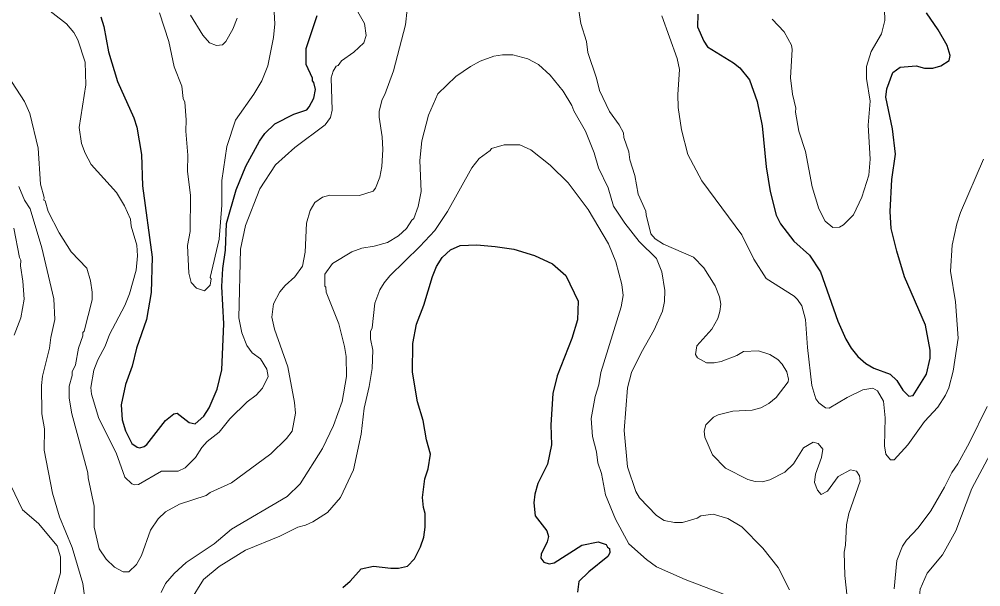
# Model space of a CAD drawing. Extents: x 598.3 to 623.2, y 6902.2 to 6930.1.
# Drawn here: x 603.134 to 605.29, y 6912.385 to 6913.658 of the extents above; entities that cross this region are included whole.
import ezdxf

# ---------------------------------------------------------------- set-up
doc = ezdxf.new("R2010")
doc.units = 0
doc.header["$LTSCALE"] = 0.032
doc.layers.add('1', color=7, linetype='Continuous', lineweight=25)
doc.layers.add('2', color=7, linetype='Continuous', lineweight=13)

msp = doc.modelspace()

# ---------------------------------------------------------------- linework, layer by layer
at = {"layer": '1'}
for points in [[(603.3174, 6913.6636), (603.324, 6913.642), (603.3345, 6913.5849), (603.3542, 6913.5186), (603.391, 6913.437), (603.3982, 6913.4163), (603.4081, 6913.3544), (603.4104, 6913.2845), (603.4324, 6913.1245), (603.4301, 6913.0447), (603.4198, 6912.9848), (603.3968, 6912.9202), (603.3871, 6912.8801), (603.3725, 6912.839), (603.3628, 6912.793), (603.3653, 6912.7593), (603.3724, 6912.7344), (603.3868, 6912.7062), (603.399, 6912.6978), (603.4043, 6912.6969), (603.4144, 6912.6997), (603.4201, 6912.704), (603.4622, 6912.7581), (603.4807, 6912.7727), (603.4882, 6912.7744), (603.515, 6912.7535), (603.5287, 6912.7504), (603.5479, 6912.7678), (603.5602, 6912.7865), (603.5782, 6912.8283), (603.5888, 6912.8714), (603.5927, 6912.9751), (603.5887, 6913.0586), (603.5911, 6913.0986), (603.5967, 6913.1401), (603.5988, 6913.1997), (603.6207, 6913.2755), (603.642, 6913.3282), (603.6727, 6913.3847), (603.6849, 6913.4017), (603.7071, 6913.4231), (603.7501, 6913.4451), (603.7788, 6913.4546), (603.7847, 6913.4612), (603.7951, 6913.4807), (603.7982, 6913.5005), (603.795, 6913.5165), (603.7919, 6913.5196), (603.7915, 6913.5255), (603.7773, 6913.5565), (603.7773, 6913.5921), (603.8023, 6913.6666)], [(604.6558, 6913.6695), (604.6549, 6913.641), (604.6691, 6913.6086), (604.6776, 6913.5962), (604.7361, 6913.5606), (604.7504, 6913.549), (604.7719, 6913.522), (604.7892, 6913.4736), (604.8004, 6913.4189), (604.8093, 6913.3269), (604.8185, 6913.2719), (604.8318, 6913.2188), (604.8416, 6913.199), (604.8715, 6913.1601), (604.9062, 6913.1286), (604.9308, 6913.0917), (604.9703, 6912.9804), (604.9882, 6912.94), (605.0002, 6912.9198), (605.0149, 6912.9012), (605.0326, 6912.8858), (605.0508, 6912.8753), (605.087, 6912.8619), (605.1022, 6912.8475), (605.1158, 6912.8258), (605.1289, 6912.8128), (605.1392, 6912.8139), (605.1686, 6912.8618), (605.1768, 6912.8976), (605.1768, 6912.9157), (605.1664, 6912.9717), (605.1197, 6913.0799), (605.1021, 6913.1379), (605.0898, 6913.1884), (605.0871, 6913.2269), (605.091, 6913.2988), (605.0991, 6913.3555), (605.0926, 6913.4124)], [(605.0926, 6913.4124), (605.0774, 6913.4833), (605.0798, 6913.5017), (605.0936, 6913.5387), (605.1094, 6913.5506), (605.1453, 6913.5532), (605.1644, 6913.5485), (605.1828, 6913.5485), (605.2006, 6913.5534), (605.2195, 6913.5653), (605.222, 6913.5764), (605.2148, 6913.5989), (605.1953, 6913.6345), (605.1686, 6913.6725)], [(603.8602, 6912.3829), (603.8766, 6912.3971), (603.9008, 6912.4252), (603.9284, 6912.4313), (603.9676, 6912.4264), (603.9848, 6912.4265), (604.0052, 6912.4313), (604.0203, 6912.4478), (604.0337, 6912.4748), (604.0412, 6912.4964), (604.0445, 6912.5187), (604.0445, 6912.5494), (604.0404, 6912.5625), (604.0388, 6912.5854), (604.0435, 6912.6269), (604.0512, 6912.6496), (604.0565, 6912.6822), (604.0476, 6912.7146), (604.0397, 6912.7576), (604.0274, 6912.8001), (604.0161, 6912.8665), (604.0169, 6912.9303), (604.025, 6912.974), (604.0414, 6913.0166), (604.0608, 6913.0812), (604.0702, 6913.103), (604.0828, 6913.1235), (604.1016, 6913.141), (604.1232, 6913.1507), (604.1607, 6913.1517), (604.2011, 6913.1486), (604.2432, 6913.1421), (604.2899, 6913.1281), (604.3302, 6913.1092), (604.3601, 6913.0829), (604.3875, 6913.0258), (604.386, 6912.9834), (604.3733, 6912.942), (604.3404, 6912.8581), (604.3305, 6912.8182), (604.3262, 6912.7479), (604.3277, 6912.703), (604.3189, 6912.6599), (604.2972, 6912.6166), (604.2901, 6912.5923), (604.2881, 6912.5731), (604.2914, 6912.5439), (604.3172, 6912.5104), (604.3211, 6912.498), (604.318, 6912.4855), (604.3048, 6912.4579), (604.3037, 6912.4489), (604.3108, 6912.4403), (604.3223, 6912.4362), (604.3339, 6912.4388), (604.396, 6912.4783), (604.4322, 6912.4854), (604.4504, 6912.48), (604.4533, 6912.4735), (604.458, 6912.4706), (604.4588, 6912.4607), (604.4543, 6912.4528), (604.4118, 6912.4183), (604.3893, 6912.3965), (604.3861, 6912.3725)]]:
    msp.add_lwpolyline(points, dxfattribs=at)
at = {"layer": '2'}
for points in [[(605.0733, 6913.7287), (605.0756, 6913.6556), (605.0681, 6913.6256), (605.0448, 6913.5854), (605.0345, 6913.5522), (605.0345, 6913.5252), (605.0425, 6913.474), (605.0376, 6913.4201), (605.0425, 6913.3444), (605.0392, 6913.3086), (605.0238, 6913.2586), (605.0048, 6913.2192), (604.9829, 6913.1967), (604.9738, 6913.1915), (604.959, 6913.1908), (604.9415, 6913.2053), (604.9275, 6913.233), (604.9127, 6913.2822), (604.8975, 6913.3612)], [(603.8938, 6913.6747), (603.9083, 6913.6488), (603.9123, 6913.6213), (603.9067, 6913.6052), (603.8845, 6913.5845), (603.8567, 6913.5647), (603.8494, 6913.5543), (603.8446, 6913.5531), (603.8379, 6913.5417), (603.834, 6913.5263), (603.8363, 6913.4543), (603.832, 6913.4378), (603.8205, 6913.421), (603.7519, 6913.3706), (603.7086, 6913.3311), (603.6734, 6913.2775), (603.6417, 6913.1951), (603.63, 6913.1423), (603.6268, 6912.9879), (603.6331, 6912.9542), (603.6446, 6912.9261), (603.6565, 6912.9099), (603.6754, 6912.8966), (603.6891, 6912.8731), (603.6921, 6912.8569), (603.6797, 6912.8303), (603.6656, 6912.8144), (603.645, 6912.8), (603.6066, 6912.7618), (603.5823, 6912.7318), (603.5555, 6912.7107), (603.544, 6912.6975), (603.5296, 6912.6749), (603.5059, 6912.6518), (603.4907, 6912.6443), (603.4534, 6912.6442), (603.4018, 6912.6143), (603.3936, 6912.6135), (603.3867, 6912.6157), (603.3706, 6912.6309), (603.3513, 6912.685), (603.313, 6912.7624), (603.2964, 6912.8166), (603.2949, 6912.8318), (603.3018, 6912.8708), (603.3101, 6912.8941), (603.327, 6912.9249), (603.3366, 6912.9505), (603.3708, 6913.0158), (603.3816, 6913.0423), (603.3967, 6913.0951), (603.3992, 6913.127), (603.3977, 6913.1516), (603.3855, 6913.1938), (603.3839, 6913.2098), (603.3705, 6913.2398), (603.3521, 6913.2693), (603.2958, 6913.3324), (603.2817, 6913.3576), (603.2736, 6913.379), (603.2689, 6913.4149), (603.2834, 6913.5112), (603.2817, 6913.562), (603.2656, 6913.6121), (603.2569, 6913.6283), (603.2398, 6913.6478), (603.1641, 6913.7074)], [(604.3859, 6913.6973), (604.3938, 6913.6482), (604.4063, 6913.6081), (604.4096, 6913.5835), (604.429, 6913.5255), (604.4357, 6913.4981), (604.4582, 6913.4511), (604.4799, 6913.4213), (604.4894, 6913.4033), (604.4898, 6913.3929), (604.5009, 6913.3606), (604.5037, 6913.3427), (604.5146, 6913.3078), (604.5223, 6913.2653), (604.5396, 6913.2276), (604.5398, 6913.2195), (604.5509, 6913.1766), (604.5602, 6913.1654), (604.5786, 6913.1535), (604.6463, 6913.1244), (604.6695, 6913.1005), (604.6951, 6913.0598), (604.7042, 6913.035), (604.7073, 6913.0188), (604.7056, 6913.0023), (604.7009, 6912.9869), (604.6873, 6912.9625), (604.6534, 6912.9255), (604.6507, 6912.906), (604.6552, 6912.8981), (604.6755, 6912.8872), (604.6926, 6912.8871), (604.7085, 6912.8904), (604.7433, 6912.9038), (604.7586, 6912.913), (604.7923, 6912.9145), (604.8177, 6912.9059), (604.8356, 6912.8944), (604.8451, 6912.8844), (604.8553, 6912.8671), (604.8595, 6912.8506), (604.8584, 6912.8443), (604.8314, 6912.8095), (604.8154, 6912.7963), (604.797, 6912.7865), (604.7781, 6912.7811), (604.7344, 6912.7786), (604.7017, 6912.7705), (604.6911, 6912.7655), (604.6742, 6912.7485), (604.6702, 6912.7336), (604.6716, 6912.7204), (604.6885, 6912.681), (604.7181, 6912.6511), (604.7679, 6912.6256), (604.7845, 6912.6207), (604.8007, 6912.62), (604.8175, 6912.6251), (604.8508, 6912.6422), (604.8702, 6912.6607), (604.8932, 6912.6964), (604.9145, 6912.7096), (604.9261, 6912.7064), (604.9363, 6912.6936), (604.9334, 6912.6748), (604.9195, 6912.6372), (604.9179, 6912.6185), (604.9241, 6912.6016), (604.9326, 6912.5918), (604.947, 6912.5991), (604.9705, 6912.6319), (604.998, 6912.6473), (605.0118, 6912.644), (605.0185, 6912.6338), (605.0198, 6912.6221), (604.9947, 6912.5495)], [(603.1086, 6913.5309), (603.1457, 6913.4734), (603.158, 6913.4467), (603.1766, 6913.3687), (603.1822, 6913.288), (603.1902, 6913.2583), (603.1896, 6913.2524), (603.1922, 6913.2507), (603.199, 6913.2268), (603.2238, 6913.1788), (603.2509, 6913.1359), (603.2855, 6913.0995), (603.294, 6913.0711), (603.298, 6913.0455), (603.298, 6913.0285), (603.2795, 6912.9581), (603.277, 6912.9556), (603.2769, 6912.9478), (603.2673, 6912.9205), (603.2607, 6912.8828), (603.2528, 6912.8668), (603.2527, 6912.8587), (603.2463, 6912.835), (603.2463, 6912.8083), (603.252, 6912.7727), (603.2883, 6912.6402), (603.2888, 6912.6294), (603.302, 6912.5657), (603.3021, 6912.5185), (603.3136, 6912.47), (603.329, 6912.4465), (603.3475, 6912.4292), (603.3676, 6912.4184), (603.3796, 6912.4184), (603.3972, 6912.435), (603.4085, 6912.4549), (603.4288, 6912.5115), (603.4457, 6912.537), (603.4625, 6912.5529), (603.4938, 6912.5704), (603.5536, 6912.59), (603.562, 6912.596), (603.6103, 6912.6182), (603.6986, 6912.6828), (603.7337, 6912.7172), (603.7463, 6912.7341), (603.7537, 6912.774), (603.7514, 6912.7986), (603.7367, 6912.8781), (603.7067, 6912.9629), (603.7004, 6912.9897), (603.7044, 6913.0196), (603.7183, 6913.0467), (603.7302, 6913.0609), (603.7519, 6913.0803), (603.7691, 6913.1043), (603.7756, 6913.1356), (603.7781, 6913.2007), (603.7867, 6913.229), (603.7971, 6913.2468), (603.8145, 6913.2586), (603.831, 6913.2635), (603.8976, 6913.2627), (603.9276, 6913.2725), (603.9328, 6913.2791), (603.9432, 6913.3039), (603.9472, 6913.328), (603.9496, 6913.3661), (603.948, 6913.3946), (603.9411, 6913.4387), (603.9416, 6913.4519), (603.9478, 6913.4783), (603.9541, 6913.4895), (603.9732, 6913.5422), (604.0006, 6913.6455), (604.0039, 6913.6801)], [(603.6779, 6913.5199), (603.6605, 6913.4899), (603.6193, 6913.4316), (603.6, 6913.3722), (603.5887, 6913.2964), (603.5886, 6913.2408), (603.5825, 6913.165), (603.5621, 6913.079), (603.5643, 6913.0754), (603.5627, 6913.0612), (603.5494, 6913.0491), (603.5319, 6913.055), (603.52, 6913.0674), (603.5146, 6913.0885), (603.5118, 6913.1504), (603.5174, 6913.182), (603.5182, 6913.2624), (603.5118, 6913.3176), (603.5125, 6913.3528), (603.5078, 6913.407), (603.5085, 6913.4324), (603.5052, 6913.4723), (603.502, 6913.4805), (603.4988, 6913.5079), (603.4819, 6913.5514), (603.4696, 6913.6083), (603.449, 6913.6722)], [(603.5181, 6913.6669), (603.5462, 6913.6222), (603.5611, 6913.6052), (603.5769, 6913.5994), (603.5897, 6913.6009), (603.5976, 6913.6078), (603.6128, 6913.6356), (603.6227, 6913.6604)], [(603.7061, 6913.6742), (603.7077, 6913.6478), (603.7045, 6913.617), (603.6915, 6913.5536), (603.6779, 6913.5199)], [(605.0773, 6912.6825), (605.0749, 6912.7012), (605.0764, 6912.7638), (605.0725, 6912.8014), (605.0587, 6912.8247), (605.0483, 6912.8305), (605.0258, 6912.8264), (604.9905, 6912.8092), (604.9507, 6912.7859), (604.9423, 6912.786), (604.9275, 6912.7973), (604.9204, 6912.8067), (604.9113, 6912.8364), (604.9017, 6912.9219), (604.8976, 6912.9845), (604.8893, 6913.0152), (604.8796, 6913.0295), (604.8717, 6913.0368), (604.8092, 6913.0767), (604.7815, 6913.1201), (604.7545, 6913.1742), (604.6649, 6913.2956), (604.6335, 6913.3547), (604.6197, 6913.4101), (604.6117, 6913.4604), (604.6111, 6913.4895), (604.615, 6913.5452), (604.6094, 6913.5697), (604.5752, 6913.6656)], [(604.8975, 6913.3612), (604.8828, 6913.4069), (604.875, 6913.4494), (604.8756, 6913.4583), (604.8681, 6913.4902), (604.864, 6913.5268), (604.8676, 6913.5903), (604.866, 6913.6002), (604.8499, 6913.63), (604.8229, 6913.6582)], [(603.4521, 6912.372), (603.4623, 6912.3925), (603.4813, 6912.4146), (603.5088, 6912.4396), (603.5713, 6912.4811), (603.6105, 6912.5139), (603.7347, 6912.5872), (603.7641, 6912.6157), (603.8145, 6912.6952), (603.8391, 6912.7464), (603.8582, 6912.8005), (603.8679, 6912.8565), (603.8671, 6912.9011), (603.8637, 6912.9241), (603.8506, 6912.9747), (603.8225, 6913.046), (603.8217, 6913.0568), (603.8193, 6913.0595), (603.8196, 6913.086), (603.8368, 6913.11), (603.8799, 6913.1366), (603.9022, 6913.1445), (603.9301, 6913.1491), (603.9598, 6913.1574), (603.985, 6913.1724), (604.0025, 6913.1886), (604.0145, 6913.2076), (604.0193, 6913.2109), (604.029, 6913.2377), (604.0354, 6913.2717), (604.0323, 6913.3413), (604.0372, 6913.3855), (604.0517, 6913.4426), (604.0732, 6913.4904), (604.1131, 6913.5299), (604.1462, 6913.5523), (604.168, 6913.5641), (604.1982, 6913.5751), (604.2177, 6913.5783), (604.2409, 6913.5783)], [(604.2409, 6913.5783), (604.2749, 6913.5692), (604.2983, 6913.5567), (604.3246, 6913.5327), (604.3538, 6913.4964), (604.3735, 6913.4648), (604.3781, 6913.4524), (604.4039, 6913.4073), (604.4236, 6913.358), (604.4332, 6913.3245), (604.4547, 6913.2799), (604.4671, 6913.239), (604.4926, 6913.2007), (604.5243, 6913.1598), (604.5632, 6913.121), (604.5756, 6913.0913), (604.5818, 6913.0492), (604.581, 6913.025), (604.5771, 6913.0031), (604.5581, 6912.9616), (604.5287, 6912.9095), (604.5073, 6912.8653), (604.4985, 6912.831), (604.4905, 6912.7351), (604.4979, 6912.6537), (604.517, 6912.5985), (604.5251, 6912.5846), (604.563, 6912.5448), (604.5806, 6912.5338), (604.6039, 6912.5291), (604.6215, 6912.5291), (604.6547, 6912.5391), (604.6629, 6912.5438), (604.6906, 6912.5478), (604.7233, 6912.5379), (604.7549, 6912.5197), (604.8018, 6912.4713), (604.8361, 6912.4283), (604.8618, 6912.3782)], [(603.5164, 6912.3521), (603.5475, 6912.4015), (603.5823, 6912.4307), (603.6419, 6912.4671), (603.7188, 6912.4984), (603.7589, 6912.5185), (603.7759, 6912.5229), (603.7927, 6912.5305), (603.8252, 6912.5513), (603.8549, 6912.5852), (603.8836, 6912.6475), (603.9011, 6912.7274), (603.9075, 6912.7859), (603.9188, 6912.8339), (603.9254, 6912.8747), (603.927, 6912.9154), (603.9222, 6912.9411), (603.9222, 6912.9575), (603.9254, 6912.9657), (603.9316, 6913.0213), (603.9427, 6913.0507), (603.9523, 6913.0667), (603.9653, 6913.0822), (604.0328, 6913.1483), (604.0658, 6913.1838), (604.0948, 6913.2267), (604.1491, 6913.3244), (604.1655, 6913.3456), (604.1903, 6913.3633), (604.1936, 6913.3679), (604.222, 6913.376), (604.2565, 6913.376), (604.2818, 6913.3649), (604.3251, 6913.3308), (604.3653, 6913.2914), (604.4099, 6913.2316), (604.456, 6913.1542), (604.4719, 6913.114), (604.4855, 6913.063), (604.4888, 6913.0384), (604.4837, 6913.0132), (604.4387, 6912.8655), (604.4338, 6912.838), (604.4257, 6912.8121), (604.4168, 6912.7623), (604.4201, 6912.7222), (604.4288, 6912.6877), (604.4314, 6912.6626), (604.4402, 6912.6388), (604.4489, 6912.5909), (604.4715, 6912.5363), (604.5012, 6912.4812), (604.5406, 6912.4459), (604.5636, 6912.4299), (604.6272, 6912.401), (604.7314, 6912.3615)], [(605.2965, 6913.3442), (605.2447, 6913.2244), (605.2365, 6913.1994), (605.2261, 6913.1509), (605.2223, 6913.0926), (605.2335, 6913.0242), (605.24, 6912.9427), (605.2287, 6912.8687), (605.219, 6912.8315), (605.2115, 6912.8148), (605.194, 6912.7878), (605.1641, 6912.7554), (605.1268, 6912.7034), (605.0964, 6912.6698), (605.0881, 6912.6694), (605.0773, 6912.6825)], [(603.1329, 6913.2829), (603.146, 6913.2519), (603.1588, 6913.2327), (603.1847, 6913.1456), (603.2114, 6913.0306), (603.2138, 6912.9848), (603.2049, 6912.9443), (603.2023, 6912.9201), (603.1864, 6912.8574), (603.184, 6912.8367), (603.1848, 6912.7727), (603.1911, 6912.7395), (603.1899, 6912.6914), (603.2087, 6912.5947), (603.2243, 6912.542), (603.2528, 6912.4732), (603.2769, 6912.3925), (603.281, 6912.3583)], [(603.1222, 6913.1895), (603.1346, 6913.1239), (603.1377, 6913.1175), (603.137, 6913.1046), (603.1426, 6913.0708), (603.145, 6913.0301), (603.1378, 6912.9885), (603.1226, 6912.9496)], [(605.096, 6912.3801), (605.1023, 6912.4441), (605.1151, 6912.4761), (605.1242, 6912.4896), (605.1503, 6912.5174), (605.1785, 6912.5553), (605.2093, 6912.6085), (605.2253, 6912.6416), (605.239, 6912.661), (605.2653, 6912.7087), (605.3047, 6912.7891)], [(605.3082, 6912.0903), (605.2371, 6912.1815), (605.2054, 6912.2284), (605.1969, 6912.2503), (605.184, 6912.2697), (605.169, 6912.2996), (605.1563, 6912.3352), (605.1525, 6912.3568), (605.1542, 6912.3792), (605.17, 6912.4153), (605.2048, 6912.4567), (605.2348, 6912.51), (605.2705, 6912.6057), (605.3119, 6912.682)], [(603.1152, 6912.6121), (603.1418, 6912.5577), (603.1776, 6912.5266), (603.2189, 6912.4764), (603.2268, 6912.4524), (603.2268, 6912.4165), (603.196, 6912.3115)], [(604.9947, 6912.5495), (604.9891, 6912.5242), (604.9874, 6912.4781), (604.9843, 6912.4624), (604.9859, 6912.4098), (604.9931, 6912.3406)]]:
    msp.add_lwpolyline(points, dxfattribs=at)

doc.saveas('drawing.dxf')
